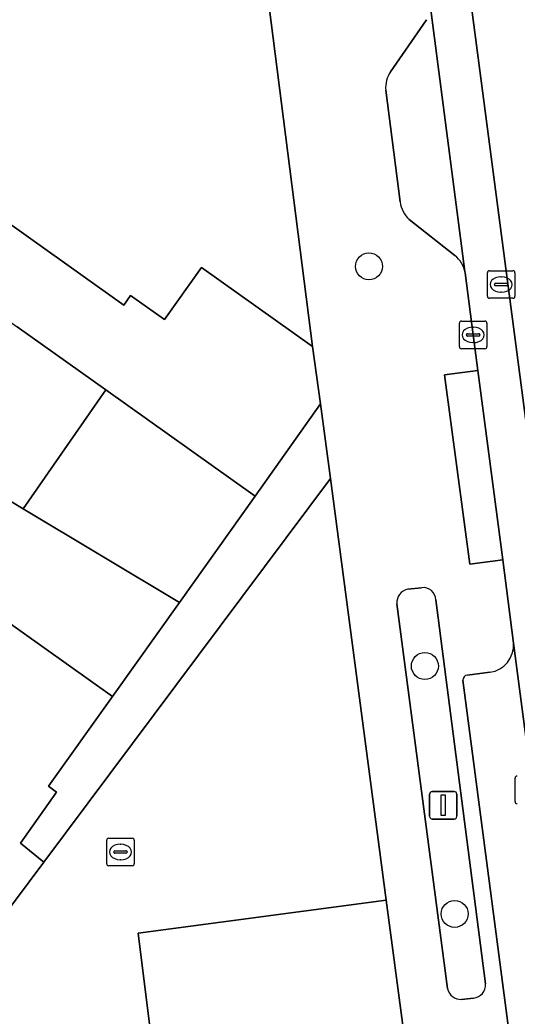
# Model space of a CAD drawing. Extents: x 160554 to 161248, y 385329 to 386506.
# Drawn here: x 161050.48 to 161068.51, y 386038.26 to 386074.38 of the extents above; entities that cross this region are included whole.
import ezdxf

# ---------------------------------------------------------------- set-up
doc = ezdxf.new("R2010")
doc.units = 0
for name, color, linetype in [('IMGEO_Boom', 7, 'Continuous'), ('IMGEO_Erf', 7, 'Continuous'), ('IMGEO_Groenvoorziening', 7, 'Continuous'), ('IMGEO_Kolk', 7, 'Continuous'), ('IMGEO_Lichtmast', 7, 'Continuous'), ('IMGEO_Muur', 7, 'Continuous'), ('IMGEO_Pand', 7, 'Continuous'), ('IMGEO_Parkeervlak_open', 7, 'Continuous'), ('IMGEO_Rijbaan_lokaal_gesloten', 7, 'Continuous'), ('IMGEO_Rijbaan_lokaal_open', 7, 'Continuous'), ('IMGEO_Rioolput', 7, 'Continuous'), ('IMGEO_Voetpad_open', 7, 'Continuous')]:
    doc.layers.add(name, color=color, linetype=linetype)

msp = doc.modelspace()

# ---------------------------------------------------------------- linework, layer by layer
at = {"layer": 'IMGEO_Boom'}
for centre in [(161063.138, 386065.444), (161065.166, 386050.949), (161066.248, 386041.962)]:
    msp.add_circle(centre, 0.489, dxfattribs=at)
at = {"layer": 'IMGEO_Erf'}
for points in [[(161046.183, 386080.614), (161042.702, 386075.83), (161049.431, 386071.042), (161047.739, 386068.666), (161054.243, 386064.034), (161054.496, 386064.389), (161055.726, 386063.513), (161057.069, 386065.399), (161061.087, 386062.538), (161059.284, 386076.675)], [(161048.994, 386057.619), (161050.603, 386056.653), (161053.598, 386060.964), (161050.379, 386063.256)], [(161036.421, 386023.828), (161051.352, 386043.836), (161050.495, 386044.526), (161051.808, 386046.382), (161051.514, 386046.59), (161053.833, 386049.848), (161049.761, 386052.749)]]:
    msp.add_lwpolyline(points, dxfattribs=at)
at = {"layer": 'IMGEO_Groenvoorziening'}
for points in [[(161065.047, 386053.792), (161064.552, 386053.738)], [(161067.367, 386039.425), (161065.567, 386053.351)], [(161064.147, 386053.206), (161065.99, 386039.254)], [(161066.5, 386038.863), (161066.93, 386038.905)]]:
    msp.add_lwpolyline(points, dxfattribs=at)
for centre, radius, start, end in [((161064.655, 386053.239), 0.509, 101.7091, 183.7284), ((161065.101, 386053.328), 0.467, 2.8114, 96.5876), ((161066.464, 386039.345), 0.483, 190.8233, 274.2244), ((161066.871, 386039.398), 0.497, 276.8136, 3.1)]:
    msp.add_arc(centre, radius, start, end, dxfattribs=at)
at = {"layer": 'IMGEO_Kolk'}
for p, q in [((161066.417, 386062.534), (161066.417, 386063.386)), ((161066.492, 386063.46), (161067.344, 386063.46)), ((161067.418, 386063.386), (161067.418, 386062.534)), ((161066.676, 386062.954), (161066.676, 386062.966)), ((161066.719, 386063.003), (161067.117, 386063.003)), ((161066.905, 386063.24), (161066.93, 386063.24)), ((161067.16, 386062.966), (161067.16, 386062.954)), ((161067.114, 386062.917), (161066.716, 386062.917)), ((161066.928, 386062.68), (161066.903, 386062.68)), ((161067.344, 386062.46), (161066.492, 386062.46)), ((161068.436, 386046.034), (161068.436, 386046.886)), ((161053.626, 386043.78), (161053.626, 386044.632)), ((161053.701, 386044.706), (161054.553, 386044.706)), ((161054.627, 386044.632), (161054.627, 386043.78)), ((161053.885, 386044.2), (161053.885, 386044.212)), ((161053.928, 386044.249), (161054.326, 386044.249)), ((161054.114, 386044.486), (161054.139, 386044.486)), ((161054.369, 386044.212), (161054.369, 386044.2)), ((161054.323, 386044.163), (161053.925, 386044.163)), ((161054.137, 386043.926), (161054.112, 386043.926)), ((161054.553, 386043.706), (161053.701, 386043.706))]:
    msp.add_line(p, q, dxfattribs=at)
for points in [[(161066.417, 386062.534), (161066.417, 386063.386)], [(161066.492, 386063.46), (161067.344, 386063.46)], [(161067.418, 386063.386), (161067.418, 386062.534)], [(161067.344, 386062.46), (161066.492, 386062.46)], [(161068.436, 386046.034), (161068.436, 386046.886)], [(161053.626, 386043.78), (161053.626, 386044.632)], [(161053.701, 386044.706), (161054.553, 386044.706)], [(161054.627, 386044.632), (161054.627, 386043.78)], [(161054.553, 386043.706), (161053.701, 386043.706)]]:
    msp.add_lwpolyline(points, dxfattribs=at)
for centre, radius, start, end in [((161066.494, 386063.384), 0.0765, 91.552, 178.448), ((161066.494, 386063.384), 0.0765, 91.552, 178.448), ((161067.342, 386063.384), 0.0765, 1.552, 88.448), ((161067.342, 386063.384), 0.0765, 1.552, 88.448), ((161066.716, 386062.963), 0.0403, 85.8775, 175.7526), ((161067.121, 386062.965), 0.0386, 1.7309, 96.639), ((161066.713, 386062.953), 0.0366, 178.938, 274.7102), ((161067.117, 386062.96), 0.043, 264.8664, 352.4533), ((161066.494, 386062.536), 0.0765, 181.552, 268.448), ((161066.494, 386062.536), 0.0765, 181.552, 268.448), ((161067.342, 386062.536), 0.0765, 271.552, 358.448), ((161067.342, 386062.536), 0.0765, 271.552, 358.448), ((161068.513, 386046.884), 0.0765, 91.552, 178.448), ((161068.513, 386046.884), 0.0765, 91.552, 178.448), ((161068.513, 386046.036), 0.0765, 181.552, 268.448), ((161068.513, 386046.036), 0.0765, 181.552, 268.448), ((161053.703, 386044.63), 0.0765, 91.552, 178.448), ((161053.703, 386044.63), 0.0765, 91.552, 178.448), ((161054.551, 386044.63), 0.0765, 1.552, 88.448), ((161054.551, 386044.63), 0.0765, 1.552, 88.448), ((161053.925, 386044.209), 0.0403, 85.8775, 175.7526), ((161053.922, 386044.199), 0.0366, 178.938, 274.7102), ((161054.326, 386044.206), 0.043, 264.8664, 352.4533), ((161054.33, 386044.211), 0.0386, 1.7309, 96.639), ((161053.703, 386043.782), 0.0765, 181.552, 268.448), ((161053.703, 386043.782), 0.0765, 181.552, 268.448), ((161054.551, 386043.782), 0.0765, 271.552, 358.448), ((161054.551, 386043.782), 0.0765, 271.552, 358.448)]:
    msp.add_arc(centre, radius, start, end, dxfattribs=at)
for centre, major_axis, ratio, start_param, end_param in [((161066.904, 386062.96), (-0.387, 0.002), 0.722429, 4.712389, 7.853982), ((161066.929, 386062.96), (-0.39, 0.002), 0.717154, 1.570796, 4.712389), ((161054.113, 386044.206), (-0.387, 0.002), 0.722429, 4.712389, 7.853982), ((161054.138, 386044.206), (-0.39, 0.002), 0.717154, 1.570796, 4.712389)]:
    msp.add_ellipse(centre, major_axis=major_axis, ratio=ratio, start_param=start_param, end_param=end_param, dxfattribs=at)
at = {"layer": 'IMGEO_Lichtmast'}
for p, q in [((161065.437, 386046.401), (161066.227, 386046.401)), ((161066.227, 386046.401), (161065.437, 386046.401)), ((161065.337, 386045.501), (161065.337, 386046.301)), ((161065.337, 386046.301), (161065.337, 386045.501)), ((161066.327, 386046.301), (161066.327, 386045.501)), ((161066.327, 386045.501), (161066.327, 386046.301)), ((161066.227, 386045.401), (161065.437, 386045.401)), ((161065.437, 386045.401), (161066.227, 386045.401))]:
    msp.add_line(p, q, dxfattribs=at)
msp.add_lwpolyline([(161065.757, 386046.276), (161065.907, 386046.276), (161065.907, 386045.526), (161065.757, 386045.526), (161065.757, 386046.276)], dxfattribs=at)
for centre, start, end in [((161065.437, 386046.301), 90, 180), ((161065.437, 386046.301), 90, 180), ((161066.227, 386046.301), 0, 90), ((161066.227, 386046.301), 360, 90), ((161065.437, 386045.501), 180, 270), ((161065.437, 386045.501), 180, 270), ((161066.227, 386045.501), 270, 0), ((161066.227, 386045.501), 270, 0)]:
    msp.add_arc(centre, 0.1, start, end, dxfattribs=at)
at = {"layer": 'IMGEO_Muur'}
msp.add_lwpolyline([(161053.833, 386049.848), (161051.514, 386046.59), (161051.808, 386046.382), (161050.495, 386044.526)], dxfattribs=at)
at = {"layer": 'IMGEO_Pand'}
for points in [[(161049.431, 386071.042), (161042.702, 386075.83), (161039.281, 386071.156), (161050.379, 386063.256), (161053.598, 386060.964), (161059.006, 386057.114), (161061.384, 386060.454), (161061.087, 386062.538), (161057.069, 386065.399), (161055.726, 386063.513), (161054.496, 386064.389), (161054.243, 386064.034), (161047.739, 386068.666)], [(161059.006, 386057.114), (161053.598, 386060.964), (161050.603, 386056.653), (161056.262, 386053.259)], [(161050.603, 386056.653), (161048.994, 386057.619), (161046.95, 386054.75), (161049.761, 386052.749), (161053.833, 386049.848), (161056.262, 386053.259)]]:
    msp.add_lwpolyline(points, close=True, dxfattribs=at)
at = {"layer": 'IMGEO_Parkeervlak_open'}
for points in [[(161066.623, 386065.212), (161066.618, 386065.254), (161065.354, 386074.934)], [(161065.221, 386074.382), (161063.918, 386072.498)], [(161063.747, 386071.837), (161064.265, 386067.779)], [(161064.602, 386067.143), (161066.248, 386065.835)], [(161081.581, 385937.098), (161083.425, 385937.348), (161074.169, 386007.952), (161074.015, 386008.997), (161073.237, 386014.893), (161073.09, 386015.931), (161068.384, 386051.777)], [(161067.526, 386050.723), (161066.714, 386050.623)], [(161066.54, 386050.434), (161077.499, 385966.964), (161078.278, 385961.032), (161081.396, 385937.282)]]:
    msp.add_lwpolyline(points, dxfattribs=at)
msp.add_lwpolyline([(161063.757, 386042.459), (161054.772, 386041.258), (161055.368, 386036.42), (161056.161, 386036.518), (161064.4, 386037.651)], close=True, dxfattribs=at)
for centre, radius, start, end in [((161064.758, 386071.928), 1.015, 145.8418, 185.1495), ((161065.383, 386067.964), 1.133, 189.3963, 226.4396), ((161065.721, 386065.093), 0.91, 7.4908, 54.5989), ((161067.381, 386051.717), 1.005, 278.2993, 3.4067), ((161066.727, 386050.436), 0.187, 94.046, 180.6865)]:
    msp.add_arc(centre, radius, start, end, dxfattribs=at)
at = {"layer": 'IMGEO_Rijbaan_lokaal_gesloten'}
msp.add_lwpolyline([(161065.335, 386075.084), (161065.354, 386074.934), (161066.618, 386065.254), (161066.623, 386065.212), (161066.918, 386062.96), (161067.093, 386061.671), (161067.992, 386054.799), (161068.384, 386051.777), (161073.09, 386015.931), (161074.577, 386016.14), (161066.82, 386075.134)], dxfattribs=at)
at = {"layer": 'IMGEO_Rijbaan_lokaal_open'}
for points in [[(161066.82, 386075.134), (161074.577, 386016.14), (161077.097, 386016.484), (161069.383, 386075.101)], [(161050.417, 386035.918), (161051.828, 386036.088), (161051.839, 386035.985), (161055.368, 386036.42), (161054.772, 386041.258), (161063.757, 386042.459), (161061.741, 386057.757), (161051.352, 386043.836), (161036.421, 386023.828)]]:
    msp.add_lwpolyline(points, dxfattribs=at)
at = {"layer": 'IMGEO_Rioolput'}
for p, q in [((161067.434, 386064.361), (161067.434, 386065.213)), ((161067.509, 386065.287), (161068.361, 386065.287)), ((161068.435, 386065.213), (161068.435, 386064.361)), ((161067.693, 386064.781), (161067.693, 386064.793)), ((161067.736, 386064.83), (161068.134, 386064.83)), ((161067.922, 386065.067), (161067.947, 386065.067)), ((161068.177, 386064.793), (161068.177, 386064.781)), ((161068.131, 386064.744), (161067.733, 386064.744)), ((161067.945, 386064.507), (161067.92, 386064.507)), ((161068.361, 386064.287), (161067.509, 386064.287))]:
    msp.add_line(p, q, dxfattribs=at)
for points in [[(161067.434, 386064.361), (161067.434, 386065.213)], [(161067.509, 386065.287), (161068.361, 386065.287)], [(161068.435, 386065.213), (161068.435, 386064.361)], [(161068.361, 386064.287), (161067.509, 386064.287)]]:
    msp.add_lwpolyline(points, dxfattribs=at)
for centre, radius, start, end in [((161067.511, 386065.211), 0.0765, 91.552, 178.448), ((161067.511, 386065.211), 0.0765, 91.552, 178.448), ((161068.359, 386065.211), 0.0765, 1.552, 88.448), ((161068.359, 386065.211), 0.0765, 1.552, 88.448), ((161067.733, 386064.79), 0.0403, 85.8775, 175.7526), ((161067.73, 386064.78), 0.0366, 178.938, 274.7102), ((161068.134, 386064.787), 0.043, 264.8664, 352.4533), ((161068.138, 386064.792), 0.0386, 1.7309, 96.639), ((161067.511, 386064.363), 0.0765, 181.552, 268.448), ((161067.511, 386064.363), 0.0765, 181.552, 268.448), ((161068.359, 386064.363), 0.0765, 271.552, 358.448), ((161068.359, 386064.363), 0.0765, 271.552, 358.448)]:
    msp.add_arc(centre, radius, start, end, dxfattribs=at)
for centre, major_axis, ratio, start_param, end_param in [((161067.921, 386064.787), (-0.387, 0.002), 0.722429, 4.712389, 7.853982), ((161067.946, 386064.787), (-0.39, 0.002), 0.717154, 1.570796, 4.712389)]:
    msp.add_ellipse(centre, major_axis=major_axis, ratio=ratio, start_param=start_param, end_param=end_param, dxfattribs=at)
at = {"layer": 'IMGEO_Voetpad_open'}
for points in [[(161059.284, 386076.675), (161061.087, 386062.538), (161061.384, 386060.454), (161061.741, 386057.757), (161063.757, 386042.459), (161064.4, 386037.651), (161065.063, 386032.642), (161069.382, 386000), (161073.924, 385966.182), (161074.387, 385962.734), (161074.404, 385962.606), (161074.645, 385960.809), (161077.722, 385937.898)], [(161063.918, 386072.498), (161065.221, 386074.382)], [(161064.265, 386067.779), (161063.747, 386071.837)], [(161066.248, 386065.835), (161064.602, 386067.143)], [(161068.384, 386051.777), (161067.992, 386054.799), (161066.798, 386054.648), (161065.881, 386061.508), (161067.093, 386061.671), (161066.918, 386062.96), (161066.623, 386065.212)], [(161064.552, 386053.738), (161065.047, 386053.792)], [(161065.567, 386053.351), (161067.367, 386039.425)], [(161065.99, 386039.254), (161064.147, 386053.206)], [(161066.714, 386050.623), (161067.526, 386050.723)], [(161081.396, 385937.282), (161078.278, 385961.032), (161077.105, 385960.883), (161076.309, 385966.835), (161077.499, 385966.964), (161066.54, 386050.434)], [(161066.93, 386038.905), (161066.5, 386038.863)]]:
    msp.add_lwpolyline(points, dxfattribs=at)
for points in [[(161067.093, 386061.671), (161065.881, 386061.508), (161066.798, 386054.648), (161067.992, 386054.799)], [(161061.741, 386057.757), (161061.384, 386060.454), (161059.006, 386057.114), (161056.262, 386053.259), (161053.833, 386049.848), (161051.514, 386046.59), (161051.808, 386046.382), (161050.495, 386044.526), (161051.352, 386043.836)]]:
    msp.add_lwpolyline(points, close=True, dxfattribs=at)
for centre, radius, start, end in [((161064.758, 386071.928), 1.015, 145.8418, 185.1495), ((161065.383, 386067.964), 1.133, 189.3963, 226.4396), ((161065.721, 386065.093), 0.91, 7.4908, 54.5989), ((161064.655, 386053.239), 0.509, 101.7091, 183.7284), ((161065.101, 386053.328), 0.467, 2.8114, 96.5876), ((161067.381, 386051.717), 1.005, 278.2993, 3.4067), ((161066.727, 386050.436), 0.187, 94.046, 180.6865), ((161066.464, 386039.345), 0.483, 190.8233, 274.2244), ((161066.871, 386039.398), 0.497, 276.8136, 3.1)]:
    msp.add_arc(centre, radius, start, end, dxfattribs=at)

doc.saveas('drawing.dxf')
